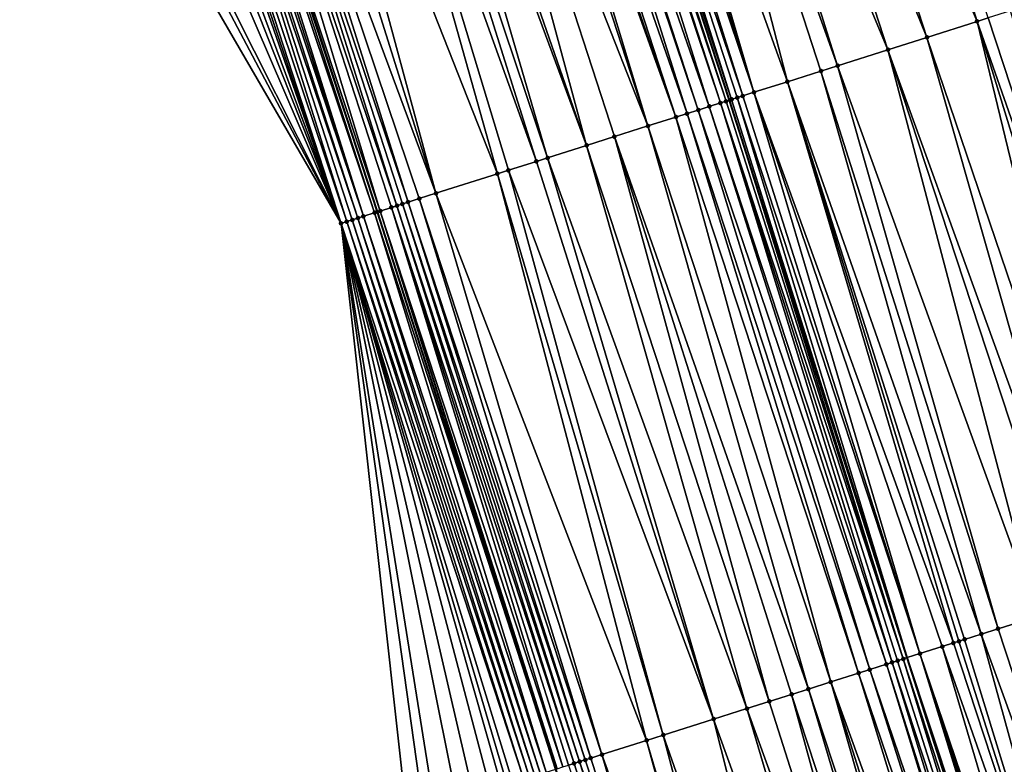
# Model space of a CAD drawing. Header units: feet. Extents: x 2004186 to 2014793, y 836912 to 864902.
# Tile 381 of 974: x 2010437 to 2010471, y 847670 to 847695. Entities that reach past the tile are written whole.
import ezdxf

# ---------------------------------------------------------------- set-up
doc = ezdxf.new("R2010")
doc.units = ezdxf.units.FT
doc.header["$LTSCALE"] = 100
doc.header["$MEASUREMENT"] = 0
for name, color, linetype, lineweight in [('EP_Travel Lane', 5, 'Continuous', 40), ('GPL_Skip Line', 2, 'Continuous', 40), ('Road Shots', 4, 'Continuous', 200), ('Road X-Section', 30, 'Continuous', 13)]:
    doc.layers.add(name, color=color, linetype=linetype, lineweight=lineweight)
doc.layers.add('I-77 SB_MM21-27-Surface-Border', color=7, linetype='Continuous')
doc.layers.add('I-77 SB_MM21-27-Surface-TIN', color=7, linetype='Continuous')

msp = doc.modelspace()

# ---------------------------------------------------------------- linework, layer by layer
at = {"layer": 'EP_Travel Lane'}
msp.add_polyline3d([(2010501.872985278, 847517.1109933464, 432.7483887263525), (2010496.310744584, 847536.3218239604, 432.6745083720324), (2010490.765699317, 847555.1800773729, 432.6028354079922), (2010484.966006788, 847574.3205816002, 432.5260049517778), (2010479.166326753, 847593.4610445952, 432.4364675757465), (2010473.366594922, 847612.6016785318, 432.3996113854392), (2010467.530391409, 847631.4371875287, 432.3242100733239), (2010461.442044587, 847650.4878200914, 432.2391061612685), (2010455.35366632, 847669.5385510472, 432.1852663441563), (2010449.265297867, 847688.589251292, 432.121640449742), (2010443.186575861, 847707.248586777, 432.0554925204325), (2010436.866702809, 847726.2237193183, 431.988828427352), (2010430.546862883, 847745.1987523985, 431.8974958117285), (2010424.227024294, 847764.173781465, 431.8052194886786), (2010417.886755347, 847782.7401750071, 431.723088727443), (2010411.27561073, 847801.6155537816, 431.5946390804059), (2010404.664397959, 847820.4911271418, 431.5215384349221)], dxfattribs=at)
at = {"layer": 'GPL_Skip Line'}
msp.add_polyline3d([(2010513.870022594, 847520.5873133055, 433.2140708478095), (2010508.28748053, 847539.7922714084, 433.141995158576), (2010502.687297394, 847558.8161663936, 433.0602198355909), (2010496.916434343, 847577.9655090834, 432.997322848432), (2010491.145566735, 847597.1148669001, 432.9390856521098), (2010485.374706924, 847616.264198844, 432.8728785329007), (2010479.519576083, 847635.2452786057, 432.8005107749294), (2010473.442230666, 847654.29939332, 432.7123574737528), (2010467.364864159, 847673.3535741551, 432.6451907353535), (2010461.28748471, 847692.4077955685, 432.5908434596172), (2010455.136544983, 847711.2464973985, 432.5450511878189), (2010448.771277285, 847730.2064088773, 432.4689252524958), (2010442.406027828, 847749.1662660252, 432.3793146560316), (2010436.040771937, 847768.1261423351, 432.2944804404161), (2010429.602315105, 847786.863430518, 432.2031179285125), (2010422.965392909, 847805.7298375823, 432.0990983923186), (2010416.32843218, 847824.5963541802, 432.0262505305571)], dxfattribs=at)
at = {"layer": 'I-77 SB_MM21-27-Surface-Border', "color": 3, "linetype": 'ByBlock', "lineweight": -2}
msp.add_polyline3d([(2010498.514612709, 847516.1377822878, 432.5991657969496), (2010493.911453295, 847535.6265759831, 432.5768017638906), (2010486.063929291, 847553.7459423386, 432.3957747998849), (2010480.805598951, 847573.051569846, 432.3418977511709), (2010474.399479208, 847592.0070837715, 432.2333601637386), (2010467.993334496, 847610.9626795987, 432.1500763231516), (2010462.176308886, 847629.7365076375, 432.0891687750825), (2010456.124262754, 847648.7987294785, 432.022517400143), (2010450.262827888, 847667.9215099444, 431.9679653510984), (2010448.023085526, 847688.1946571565, 432.0625979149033), (2010437.981619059, 847705.5071181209, 431.8134435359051), (2010431.639400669, 847724.4747673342, 431.7441685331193), (2010425.486884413, 847743.5057656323, 431.6566545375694), (2010419.713695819, 847762.6636912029, 431.5895723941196), (2010413.562130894, 847781.2180416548, 431.5218400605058), (2010407.113855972, 847800.1508731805, 431.433307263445), (2010401.986137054, 847819.5486046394, 431.4328845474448)], dxfattribs=at)
at = {"layer": 'I-77 SB_MM21-27-Surface-TIN', "color": 128, "linetype": 'ByBlock', "lineweight": -2}
for points in [[(2010463.77633785, 847714.1368633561, 432.8740813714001), (2010461.879659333, 847713.5023472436, 432.802036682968), (2010469.753283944, 847695.0967209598, 432.9148919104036)], [(2010463.77633785, 847714.1368633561, 432.8740813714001), (2010469.753283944, 847695.0967209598, 432.9148919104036), (2010470.134514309, 847695.2178135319, 432.9310260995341)], [(2010461.879659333, 847713.5023472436, 432.802036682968), (2010460.551978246, 847713.0582042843, 432.7561460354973), (2010468.03773981, 847694.5518279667, 432.8497517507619)], [(2010461.879659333, 847713.5023472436, 432.802036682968), (2010468.03773981, 847694.5518279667, 432.8497517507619), (2010469.753283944, 847695.0967209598, 432.9148919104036)], [(2010460.551978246, 847713.0582042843, 432.7561460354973), (2010459.034639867, 847712.5505781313, 432.695222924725), (2010466.703425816, 847694.1280282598, 432.8009717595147)], [(2010460.551978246, 847713.0582042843, 432.7561460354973), (2010466.703425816, 847694.1280282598, 432.8009717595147), (2010468.03773981, 847694.5518279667, 432.8497517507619)], [(2010459.034639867, 847712.5505781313, 432.695222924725), (2010458.275962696, 847712.2967889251, 432.6706778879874), (2010464.987886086, 847693.5831213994, 432.7314424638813)], [(2010459.034639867, 847712.5505781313, 432.695222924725), (2010464.987886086, 847693.5831213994, 432.7314424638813), (2010466.703425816, 847694.1280282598, 432.8009717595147)], [(2010458.275962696, 847712.2967889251, 432.6706778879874), (2010456.568957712, 847711.7257074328, 432.6016261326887), (2010463.272341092, 847693.0382311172, 432.6671602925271)], [(2010458.275962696, 847712.2967889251, 432.6706778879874), (2010464.416036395, 847693.4014955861, 432.7113699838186), (2010464.987886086, 847693.5831213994, 432.7314424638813)], [(2010458.275962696, 847712.2967889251, 432.6706778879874), (2010463.272341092, 847693.0382311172, 432.6671602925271), (2010464.416036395, 847693.4014955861, 432.7113699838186)], [(2010456.568957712, 847711.7257074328, 432.6016261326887), (2010456.189619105, 847711.5988128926, 432.5893692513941), (2010462.12863803, 847692.6749910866, 432.6306854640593)], [(2010456.568957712, 847711.7257074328, 432.6016261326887), (2010462.12863803, 847692.6749910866, 432.6306854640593), (2010463.272341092, 847693.0382311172, 432.6671602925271)], [(2010455.430943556, 847711.3450188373, 432.5636223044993), (2010455.136544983, 847711.2464973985, 432.5450511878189), (2010461.366181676, 847692.4327921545, 432.5940531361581)], [(2010455.810276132, 847711.4719314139, 432.5803497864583), (2010455.430943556, 847711.3450188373, 432.5636223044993), (2010461.747406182, 847692.5539031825, 432.6160286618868)], [(2010455.430943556, 847711.3450188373, 432.5636223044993), (2010461.556795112, 847692.4933439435, 432.6038619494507), (2010461.747406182, 847692.5539031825, 432.6160286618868)], [(2010455.430943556, 847711.3450188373, 432.5636223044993), (2010461.366181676, 847692.4327921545, 432.5940531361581), (2010461.556795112, 847692.4933439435, 432.6038619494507)], [(2010456.189619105, 847711.5988128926, 432.5893692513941), (2010455.810276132, 847711.4719314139, 432.5803497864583), (2010462.12863803, 847692.6749910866, 432.6306854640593)], [(2010455.810276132, 847711.4719314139, 432.5803497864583), (2010461.747406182, 847692.5539031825, 432.6160286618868), (2010462.12863803, 847692.6749910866, 432.6306854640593)], [(2010454.672295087, 847711.0911437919, 432.5178008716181), (2010454.103292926, 847710.9007847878, 432.4951537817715), (2010460.603709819, 847692.1906420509, 432.5728753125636)], [(2010454.861955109, 847711.1546188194, 432.5308093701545), (2010454.672295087, 847711.0911437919, 432.5178008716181), (2010460.984952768, 847692.3116949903, 432.5764655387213)], [(2010454.672295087, 847711.0911437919, 432.5178008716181), (2010460.603709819, 847692.1906420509, 432.5728753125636), (2010460.984952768, 847692.3116949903, 432.5764655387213)], [(2010455.051620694, 847711.2180772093, 432.539694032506), (2010454.861955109, 847711.1546188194, 432.5308093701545), (2010461.175566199, 847692.3722467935, 432.5862788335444)], [(2010454.861955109, 847711.1546188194, 432.5308093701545), (2010460.984952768, 847692.3116949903, 432.5764655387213), (2010461.175566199, 847692.3722467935, 432.5862788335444)], [(2010455.051620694, 847711.2180772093, 432.539694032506), (2010461.28748471, 847692.4077955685, 432.5908434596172), (2010455.136544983, 847711.2464973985, 432.5450511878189)], [(2010455.051620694, 847711.2180772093, 432.539694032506), (2010461.175566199, 847692.3722467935, 432.5862788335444), (2010461.28748471, 847692.4077955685, 432.5908434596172)], [(2010461.366181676, 847692.4327921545, 432.5940531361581), (2010455.136544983, 847711.2464973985, 432.5450511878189), (2010461.28748471, 847692.4077955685, 432.5908434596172)], [(2010453.913631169, 847710.8373149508, 432.4834318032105), (2010453.344633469, 847710.6469426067, 432.4574781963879), (2010459.84124755, 847691.9484617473, 432.5421390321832)], [(2010454.103292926, 847710.9007847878, 432.4951537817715), (2010453.913631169, 847710.8373149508, 432.4834318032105), (2010460.222475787, 847692.0695610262, 432.5603959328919)], [(2010453.913631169, 847710.8373149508, 432.4834318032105), (2010459.84124755, 847691.9484617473, 432.5421390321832), (2010460.222475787, 847692.0695610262, 432.5603959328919)], [(2010454.103292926, 847710.9007847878, 432.4951537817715), (2010460.222475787, 847692.0695610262, 432.5603959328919), (2010460.603709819, 847692.1906420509, 432.5728753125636)], [(2010452.775622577, 847710.4566097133, 432.4413029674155), (2010452.396280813, 847710.3297246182, 432.4313871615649), (2010458.506930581, 847691.5246714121, 432.4963251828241)], [(2010452.965295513, 847710.5200461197, 432.4447387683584), (2010452.775622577, 847710.4566097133, 432.4413029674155), (2010459.460016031, 847691.8273728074, 432.527154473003)], [(2010452.775622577, 847710.4566097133, 432.4413029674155), (2010458.506930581, 847691.5246714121, 432.4963251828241), (2010459.460016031, 847691.8273728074, 432.527154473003)], [(2010453.344633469, 847710.6469426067, 432.4574781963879), (2010452.965295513, 847710.5200461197, 432.4447387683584), (2010459.460016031, 847691.8273728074, 432.527154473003)], [(2010453.344633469, 847710.6469426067, 432.4574781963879), (2010459.460016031, 847691.8273728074, 432.527154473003), (2010459.84124755, 847691.9484617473, 432.5421390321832)], [(2010452.396280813, 847710.3297246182, 432.4313871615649), (2010451.258265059, 847709.9490407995, 432.394567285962), (2010458.506930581, 847691.5246714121, 432.4963251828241)], [(2010451.258265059, 847709.9490407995, 432.394567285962), (2010449.930600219, 847709.5048492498, 432.3366329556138), (2010456.410160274, 847690.8586726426, 432.4108715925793)], [(2010451.258265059, 847709.9490407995, 432.394567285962), (2010457.363235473, 847691.1614063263, 432.4519203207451), (2010458.506930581, 847691.5246714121, 432.4963251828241)], [(2010451.258265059, 847709.9490407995, 432.394567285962), (2010456.410160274, 847690.8586726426, 432.4108715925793), (2010457.363235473, 847691.1614063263, 432.4519203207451)], [(2010449.551264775, 847709.3779452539, 432.322032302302), (2010448.7925854, 847709.1241626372, 432.2991205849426), (2010455.07584056, 847690.434890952, 432.3677938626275)], [(2010449.930600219, 847709.5048492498, 432.3366329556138), (2010449.551264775, 847709.3779452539, 432.322032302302), (2010456.410160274, 847690.8586726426, 432.4108715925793)], [(2010449.551264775, 847709.3779452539, 432.322032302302), (2010455.07584056, 847690.434890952, 432.3677938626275), (2010456.410160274, 847690.8586726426, 432.4108715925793)], [(2010448.7925854, 847709.1241626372, 432.2991205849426), (2010448.033908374, 847708.8703729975, 432.2744681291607), (2010454.694604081, 847690.3138176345, 432.3577538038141)], [(2010448.7925854, 847709.1241626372, 432.2991205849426), (2010454.694604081, 847690.3138176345, 432.3577538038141), (2010455.07584056, 847690.434890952, 432.3677938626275)], [(2010448.033908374, 847708.8703729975, 432.2744681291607), (2010446.137225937, 847708.2358686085, 432.2053292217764), (2010453.360290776, 847689.8900157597, 432.3082876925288)], [(2010448.033908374, 847708.8703729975, 432.2744681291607), (2010453.741523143, 847690.011102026, 432.3224260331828), (2010454.694604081, 847690.3138176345, 432.3577538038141)], [(2010448.033908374, 847708.8703729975, 432.2744681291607), (2010453.360290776, 847689.8900157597, 432.3082876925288), (2010453.741523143, 847690.011102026, 432.3224260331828)], [(2010445.378559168, 847707.9820482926, 432.1730732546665), (2010444.430224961, 847707.6647751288, 432.1333062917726), (2010451.26351701, 847689.2240278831, 432.2262817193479)], [(2010446.137225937, 847708.2358686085, 432.2053292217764), (2010445.378559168, 847707.9820482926, 432.1730732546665), (2010451.26351701, 847689.2240278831, 432.2262817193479)], [(2010446.137225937, 847708.2358686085, 432.2053292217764), (2010451.26351701, 847689.2240278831, 432.2262817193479), (2010453.360290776, 847689.8900157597, 432.3082876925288)], [(2010444.430224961, 847707.6647751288, 432.1333062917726), (2010444.050894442, 847707.5378564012, 432.1150541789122), (2010450.310435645, 847688.9213136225, 432.1913806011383)], [(2010444.430224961, 847707.6647751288, 432.1333062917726), (2010450.691666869, 847689.0424034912, 432.2066590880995), (2010451.26351701, 847689.2240278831, 432.2262817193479)], [(2010444.430224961, 847707.6647751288, 432.1333062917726), (2010450.310435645, 847688.9213136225, 432.1913806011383), (2010450.691666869, 847689.0424034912, 432.2066590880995)], [(2010443.671570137, 847707.4109190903, 432.0921959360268), (2010443.186575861, 847707.248586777, 432.0554925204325), (2010449.357383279, 847688.6185080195, 432.1275690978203)], [(2010444.050894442, 847707.5378564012, 432.1150541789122), (2010443.671570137, 847707.4109190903, 432.0921959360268), (2010449.929206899, 847688.8002159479, 432.1736314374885)], [(2010443.671570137, 847707.4109190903, 432.0921959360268), (2010449.738594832, 847688.7396598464, 432.1624576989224), (2010449.929206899, 847688.8002159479, 432.1736314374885)], [(2010443.671570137, 847707.4109190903, 432.0921959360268), (2010449.357383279, 847688.6185080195, 432.1275690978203), (2010449.738594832, 847688.7396598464, 432.1624576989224)], [(2010444.050894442, 847707.5378564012, 432.1150541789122), (2010450.119823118, 847688.860758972, 432.1806661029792), (2010450.310435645, 847688.9213136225, 432.1913806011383)], [(2010444.050894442, 847707.5378564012, 432.1150541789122), (2010449.929206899, 847688.8002159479, 432.1736314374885), (2010450.119823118, 847688.860758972, 432.1806661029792)], [(2010442.53357697, 847707.0301677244, 432.0386335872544), (2010442.34391594, 847706.966695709, 432.026371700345), (2010448.594914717, 847688.3763475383, 432.103106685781)], [(2010442.723249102, 847707.0936065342, 432.0426650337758), (2010442.53357697, 847707.0301677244, 432.0386335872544), (2010448.785532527, 847688.4368855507, 432.1085551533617)], [(2010442.53357697, 847707.0301677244, 432.0386335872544), (2010448.594914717, 847688.3763475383, 432.103106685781), (2010448.785532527, 847688.4368855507, 432.1085551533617)], [(2010442.912925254, 847707.1570333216, 432.0437165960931), (2010442.723249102, 847707.0936065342, 432.0426650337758), (2010448.785532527, 847688.4368855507, 432.1085551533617)], [(2010443.102595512, 847707.2204777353, 432.0491370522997), (2010442.912925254, 847707.1570333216, 432.0437165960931), (2010449.166772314, 847688.5579484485, 432.1152971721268)], [(2010442.912925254, 847707.1570333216, 432.0437165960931), (2010448.785532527, 847688.4368855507, 432.1085551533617), (2010449.166772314, 847688.5579484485, 432.1152971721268)], [(2010443.102595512, 847707.2204777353, 432.0491370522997), (2010449.265297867, 847688.589251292, 432.121640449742), (2010443.186575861, 847707.248586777, 432.0554925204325)], [(2010443.102595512, 847707.2204777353, 432.0491370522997), (2010449.166772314, 847688.5579484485, 432.1152971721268), (2010449.265297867, 847688.589251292, 432.121640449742)], [(2010449.357383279, 847688.6185080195, 432.1275690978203), (2010443.186575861, 847707.248586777, 432.0554925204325), (2010449.265297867, 847688.589251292, 432.121640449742)], [(2010441.585274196, 847706.7128005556, 431.9755662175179), (2010441.205934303, 847706.5859098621, 431.9642627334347), (2010448.023085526, 847688.1946571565, 432.0625979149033)], [(2010441.774940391, 847706.7762571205, 431.9839985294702), (2010441.585274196, 847706.7128005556, 431.9755662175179), (2010448.023085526, 847688.1946571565, 432.0625979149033)], [(2010441.964602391, 847706.8397262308, 431.9955403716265), (2010441.774940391, 847706.7762571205, 431.9839985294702), (2010448.023085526, 847688.1946571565, 432.0625979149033)], [(2010442.34391594, 847706.966695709, 432.026371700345), (2010441.964602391, 847706.8397262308, 431.9955403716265), (2010448.213687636, 847688.2552446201, 432.0836979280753)], [(2010441.964602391, 847706.8397262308, 431.9955403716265), (2010448.023085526, 847688.1946571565, 432.0625979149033), (2010448.213687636, 847688.2552446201, 432.0836979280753)], [(2010442.34391594, 847706.966695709, 432.026371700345), (2010448.404299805, 847688.3158004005, 432.0947699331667), (2010448.594914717, 847688.3763475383, 432.103106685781)], [(2010442.34391594, 847706.966695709, 432.026371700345), (2010448.213687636, 847688.2552446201, 432.0836979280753), (2010448.404299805, 847688.3158004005, 432.0947699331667)], [(2010440.826595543, 847706.4590157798, 431.9521192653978), (2010440.257602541, 847706.2686293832, 431.9226825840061), (2010448.023085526, 847688.1946571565, 432.0625979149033)], [(2010441.205934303, 847706.5859098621, 431.9642627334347), (2010440.826595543, 847706.4590157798, 431.9521192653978), (2010448.023085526, 847688.1946571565, 432.0625979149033)], [(2010440.257602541, 847706.2686293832, 431.9226825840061), (2010439.119615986, 847705.8878582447, 431.8642193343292), (2010448.023085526, 847688.1946571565, 432.0625979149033)], [(2010438.740283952, 847705.7609440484, 431.8470904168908), (2010437.981619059, 847705.5071181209, 431.8134435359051), (2010448.023085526, 847688.1946571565, 432.0625979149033)], [(2010439.119615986, 847705.8878582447, 431.8642193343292), (2010438.740283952, 847705.7609440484, 431.8470904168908), (2010448.023085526, 847688.1946571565, 432.0625979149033)], [(2010470.134514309, 847695.2178135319, 432.9310260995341), (2010469.753283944, 847695.0967209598, 432.9148919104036), (2010476.37718787, 847676.216099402, 432.9934883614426)], [(2010470.896966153, 847695.4600266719, 432.9721552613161), (2010470.134514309, 847695.2178135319, 432.9310260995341), (2010476.37718787, 847676.216099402, 432.9934883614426)], [(2010469.753283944, 847695.0967209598, 432.9148919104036), (2010468.03773981, 847694.5518279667, 432.8497517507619), (2010474.471033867, 847675.6106433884, 432.9149840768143)], [(2010469.753283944, 847695.0967209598, 432.9148919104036), (2010475.614728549, 847675.9739098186, 432.9598147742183), (2010476.37718787, 847676.216099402, 432.9934883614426)], [(2010469.753283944, 847695.0967209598, 432.9148919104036), (2010474.471033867, 847675.6106433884, 432.9149840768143), (2010475.614728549, 847675.9739098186, 432.9598147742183)], [(2010468.03773981, 847694.5518279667, 432.8497517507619), (2010466.703425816, 847694.1280282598, 432.8009717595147), (2010473.517952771, 847675.3079282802, 432.8798144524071)], [(2010468.03773981, 847694.5518279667, 432.8497517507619), (2010473.517952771, 847675.3079282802, 432.8798144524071), (2010474.471033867, 847675.6106433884, 432.9149840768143)], [(2010466.703425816, 847694.1280282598, 432.8009717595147), (2010464.987886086, 847693.5831213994, 432.7314424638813), (2010471.802410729, 847674.7630287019, 432.812589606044)], [(2010466.703425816, 847694.1280282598, 432.8009717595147), (2010472.94610449, 847675.1262980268, 432.8583364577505), (2010473.517952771, 847675.3079282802, 432.8798144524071)], [(2010466.703425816, 847694.1280282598, 432.8009717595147), (2010471.802410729, 847674.7630287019, 432.812589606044), (2010472.94610449, 847675.1262980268, 432.8583364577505)], [(2010464.987886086, 847693.5831213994, 432.7314424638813), (2010464.416036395, 847693.4014955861, 432.7113699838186), (2010470.468087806, 847674.339257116, 432.7727097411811)], [(2010464.987886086, 847693.5831213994, 432.7314424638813), (2010470.468087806, 847674.339257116, 432.7727097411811), (2010471.802410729, 847674.7630287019, 432.812589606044)], [(2010464.416036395, 847693.4014955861, 432.7113699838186), (2010463.272341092, 847693.0382311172, 432.6671602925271), (2010469.89624081, 847674.1576228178, 432.7499515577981)], [(2010464.416036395, 847693.4014955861, 432.7113699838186), (2010469.89624081, 847674.1576228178, 432.7499515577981), (2010470.468087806, 847674.339257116, 432.7727097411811)], [(2010463.272341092, 847693.0382311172, 432.6671602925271), (2010462.12863803, 847692.6749910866, 432.6306854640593), (2010468.94315872, 847673.8549108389, 432.7157723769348)], [(2010463.272341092, 847693.0382311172, 432.6671602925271), (2010469.32439118, 847673.9759968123, 432.7298181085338), (2010469.89624081, 847674.1576228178, 432.7499515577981)], [(2010463.272341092, 847693.0382311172, 432.6671602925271), (2010469.133776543, 847673.9154488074, 432.7212069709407), (2010469.32439118, 847673.9759968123, 432.7298181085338)], [(2010463.272341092, 847693.0382311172, 432.6671602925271), (2010468.94315872, 847673.8549108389, 432.7157723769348), (2010469.133776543, 847673.9154488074, 432.7212069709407)], [(2010461.747406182, 847692.5539031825, 432.6160286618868), (2010461.556795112, 847692.4933439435, 432.6038619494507), (2010467.799465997, 847673.4916382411, 432.6689895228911)], [(2010462.12863803, 847692.6749910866, 432.6306854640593), (2010461.747406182, 847692.5539031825, 432.6160286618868), (2010467.799465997, 847673.4916382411, 432.6689895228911)], [(2010462.12863803, 847692.6749910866, 432.6306854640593), (2010468.561926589, 847673.7338238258, 432.7013974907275), (2010468.94315872, 847673.8549108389, 432.7157723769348)], [(2010462.12863803, 847692.6749910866, 432.6306854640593), (2010467.799465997, 847673.4916382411, 432.6689895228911), (2010468.561926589, 847673.7338238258, 432.7013974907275)], [(2010460.603709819, 847692.1906420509, 432.5728753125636), (2010460.222475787, 847692.0695610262, 432.5603959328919), (2010466.655768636, 847673.1283802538, 432.6268311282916)], [(2010460.984952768, 847692.3116949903, 432.5764655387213), (2010460.603709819, 847692.1906420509, 432.5728753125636), (2010466.846391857, 847673.1889012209, 432.6268847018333)], [(2010460.603709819, 847692.1906420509, 432.5728753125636), (2010466.655768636, 847673.1283802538, 432.6268311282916), (2010466.846391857, 847673.1889012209, 432.6268847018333)], [(2010461.175566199, 847692.3722467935, 432.5862788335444), (2010460.984952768, 847692.3116949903, 432.5764655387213), (2010467.227627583, 847673.3099769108, 432.6376756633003)], [(2010460.984952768, 847692.3116949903, 432.5764655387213), (2010467.03701261, 847673.2494299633, 432.6293991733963), (2010467.227627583, 847673.3099769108, 432.6376756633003)], [(2010460.984952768, 847692.3116949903, 432.5764655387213), (2010466.846391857, 847673.1889012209, 432.6268847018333), (2010467.03701261, 847673.2494299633, 432.6293991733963)], [(2010461.175566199, 847692.3722467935, 432.5862788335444), (2010467.227627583, 847673.3099769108, 432.6376756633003), (2010461.28748471, 847692.4077955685, 432.5908434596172)], [(2010461.366181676, 847692.4327921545, 432.5940531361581), (2010461.28748471, 847692.4077955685, 432.5908434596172), (2010467.364864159, 847673.3535741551, 432.6451907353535)], [(2010467.227627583, 847673.3099769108, 432.6376756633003), (2010467.364864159, 847673.3535741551, 432.6451907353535), (2010461.28748471, 847692.4077955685, 432.5908434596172)], [(2010461.556795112, 847692.4933439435, 432.6038619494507), (2010461.366181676, 847692.4327921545, 432.5940531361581), (2010467.364864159, 847673.3535741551, 432.6451907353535)], [(2010461.556795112, 847692.4933439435, 432.6038619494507), (2010467.364864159, 847673.3535741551, 432.6451907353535), (2010467.799465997, 847673.4916382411, 432.6689895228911)], [(2010459.84124755, 847691.9484617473, 432.5421390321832), (2010459.460016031, 847691.8273728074, 432.527154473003), (2010465.702683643, 847672.8256774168, 432.595545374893)], [(2010460.222475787, 847692.0695610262, 432.5603959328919), (2010459.84124755, 847691.9484617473, 432.5421390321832), (2010466.083914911, 847672.9467671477, 432.610780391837)], [(2010459.84124755, 847691.9484617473, 432.5421390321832), (2010465.702683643, 847672.8256774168, 432.595545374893), (2010466.083914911, 847672.9467671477, 432.610780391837)], [(2010460.222475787, 847692.0695610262, 432.5603959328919), (2010466.083914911, 847672.9467671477, 432.610780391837), (2010466.655768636, 847673.1283802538, 432.6268311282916)], [(2010458.506930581, 847691.5246714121, 432.4963251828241), (2010457.363235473, 847691.1614063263, 432.4519203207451), (2010463.987137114, 847672.28079197, 432.5327932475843)], [(2010459.460016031, 847691.8273728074, 432.527154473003), (2010458.506930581, 847691.5246714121, 432.4963251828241), (2010464.749604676, 847672.5229556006, 432.5582525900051)], [(2010458.506930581, 847691.5246714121, 432.4963251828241), (2010463.987137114, 847672.28079197, 432.5327932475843), (2010464.749604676, 847672.5229556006, 432.5582525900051)], [(2010459.460016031, 847691.8273728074, 432.527154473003), (2010464.749604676, 847672.5229556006, 432.5582525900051), (2010465.702683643, 847672.8256774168, 432.595545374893)], [(2010457.363235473, 847691.1614063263, 432.4519203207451), (2010456.410160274, 847690.8586726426, 432.4108715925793), (2010462.652827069, 847671.8569798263, 432.4800766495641)], [(2010457.363235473, 847691.1614063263, 432.4519203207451), (2010463.415289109, 847672.099160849, 432.5110406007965), (2010463.987137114, 847672.28079197, 432.5327932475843)], [(2010457.363235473, 847691.1614063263, 432.4519203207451), (2010462.652827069, 847671.8569798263, 432.4800766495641), (2010463.415289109, 847672.099160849, 432.5110406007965)], [(2010456.410160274, 847690.8586726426, 432.4108715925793), (2010455.07584056, 847690.434890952, 432.3677938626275), (2010461.890362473, 847671.6148068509, 432.4516595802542)], [(2010456.410160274, 847690.8586726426, 432.4108715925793), (2010461.890362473, 847671.6148068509, 432.4516595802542), (2010462.652827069, 847671.8569798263, 432.4800766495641)], [(2010454.694604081, 847690.3138176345, 432.3577538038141), (2010453.741523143, 847690.011102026, 432.3224260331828), (2010460.746659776, 847671.2515656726, 432.4148212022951)], [(2010455.07584056, 847690.434890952, 432.3677938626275), (2010454.694604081, 847690.3138176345, 432.3577538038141), (2010460.746659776, 847671.2515656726, 432.4148212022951)], [(2010455.07584056, 847690.434890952, 432.3677938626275), (2010460.746659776, 847671.2515656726, 432.4148212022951), (2010461.890362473, 847671.6148068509, 432.4516595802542)], [(2010453.360290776, 847689.8900157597, 432.3082876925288), (2010451.26351701, 847689.2240278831, 432.2262817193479), (2010458.459266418, 847670.5250453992, 432.3291437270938)], [(2010453.741523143, 847690.011102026, 432.3224260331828), (2010453.360290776, 847689.8900157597, 432.3082876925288), (2010459.031117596, 847670.7066665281, 432.3477337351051)], [(2010453.360290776, 847689.8900157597, 432.3082876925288), (2010458.459266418, 847670.5250453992, 432.3291437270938), (2010459.031117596, 847670.7066665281, 432.3477337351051)], [(2010453.741523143, 847690.011102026, 432.3224260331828), (2010459.031117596, 847670.7066665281, 432.3477337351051), (2010460.746659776, 847671.2515656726, 432.4148212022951)], [(2010451.26351701, 847689.2240278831, 432.2262817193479), (2010450.691666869, 847689.0424034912, 432.2066590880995), (2010456.934335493, 847670.0407049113, 432.274038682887)], [(2010451.26351701, 847689.2240278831, 432.2262817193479), (2010456.934335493, 847670.0407049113, 432.274038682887), (2010458.459266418, 847670.5250453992, 432.3291437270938)], [(2010449.929206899, 847688.8002159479, 432.1736314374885), (2010449.738594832, 847688.7396598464, 432.1624576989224), (2010455.981264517, 847669.737957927, 432.228780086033)], [(2010450.119823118, 847688.860758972, 432.1806661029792), (2010449.929206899, 847688.8002159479, 432.1736314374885), (2010456.171880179, 847669.7985027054, 432.236370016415)], [(2010449.929206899, 847688.8002159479, 432.1736314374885), (2010455.981264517, 847669.737957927, 432.228780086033), (2010456.171880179, 847669.7985027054, 432.236370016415)], [(2010450.310435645, 847688.9213136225, 432.1913806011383), (2010450.119823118, 847688.860758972, 432.1806661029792), (2010456.362493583, 847669.8590545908, 432.2462093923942)], [(2010450.119823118, 847688.860758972, 432.1806661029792), (2010456.171880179, 847669.7985027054, 432.236370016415), (2010456.362493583, 847669.8590545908, 432.2462093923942)], [(2010450.691666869, 847689.0424034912, 432.2066590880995), (2010450.310435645, 847688.9213136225, 432.1913806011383), (2010456.553104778, 847669.9196134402, 432.2582528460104)], [(2010450.310435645, 847688.9213136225, 432.1913806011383), (2010456.362493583, 847669.8590545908, 432.2462093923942), (2010456.553104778, 847669.9196134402, 432.2582528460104)], [(2010450.691666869, 847689.0424034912, 432.2066590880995), (2010456.553104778, 847669.9196134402, 432.2582528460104), (2010456.934335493, 847670.0407049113, 432.274038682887)], [(2010449.166772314, 847688.5579484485, 432.1152971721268), (2010448.785532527, 847688.4368855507, 432.1085551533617), (2010455.028194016, 847669.4352094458, 432.1830476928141)], [(2010449.166772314, 847688.5579484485, 432.1152971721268), (2010455.35366632, 847669.5385510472, 432.1852663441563), (2010449.265297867, 847688.589251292, 432.121640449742)], [(2010449.166772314, 847688.5579484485, 432.1152971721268), (2010455.028194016, 847669.4352094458, 432.1830476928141), (2010455.35366632, 847669.5385510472, 432.1852663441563)], [(2010449.357383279, 847688.6185080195, 432.1275690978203), (2010449.265297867, 847688.589251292, 432.121640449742), (2010455.35366632, 847669.5385510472, 432.1852663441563)], [(2010449.738594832, 847688.7396598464, 432.1624576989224), (2010449.357383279, 847688.6185080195, 432.1275690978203), (2010455.600047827, 847669.6168222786, 432.1990118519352)], [(2010449.357383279, 847688.6185080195, 432.1275690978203), (2010455.35366632, 847669.5385510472, 432.1852663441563), (2010455.409437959, 847669.5562592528, 432.1856465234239)], [(2010449.357383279, 847688.6185080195, 432.1275690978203), (2010455.409437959, 847669.5562592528, 432.1856465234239), (2010455.600047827, 847669.6168222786, 432.1990118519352)], [(2010449.738594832, 847688.7396598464, 432.1624576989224), (2010455.790653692, 847669.6773979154, 432.2163687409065), (2010455.981264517, 847669.737957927, 432.228780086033)], [(2010449.738594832, 847688.7396598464, 432.1624576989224), (2010455.600047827, 847669.6168222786, 432.1990118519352), (2010455.790653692, 847669.6773979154, 432.2163687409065)], [(2010448.213687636, 847688.2552446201, 432.0836979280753), (2010448.023085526, 847688.1946571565, 432.0625979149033), (2010454.265746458, 847669.192982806, 432.137645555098)], [(2010448.023085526, 847688.1946571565, 432.0625979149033), (2010453.884532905, 847669.0718372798, 432.1047511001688), (2010454.265746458, 847669.192982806, 432.137645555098)], [(2010448.023085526, 847688.1946571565, 432.0625979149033), (2010453.693920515, 847669.0112821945, 432.0938989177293), (2010453.884532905, 847669.0718372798, 432.1047511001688)], [(2010448.023085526, 847688.1946571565, 432.0625979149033), (2010453.503301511, 847668.9507479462, 432.0896417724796), (2010453.693920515, 847669.0112821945, 432.0938989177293)], [(2010448.023085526, 847688.1946571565, 432.0625979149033), (2010453.122052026, 847668.8297155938, 432.0925674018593), (2010453.503301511, 847668.9507479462, 432.0896417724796)], [(2010448.023085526, 847688.1946571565, 432.0625979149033), (2010452.550206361, 847668.6480771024, 432.0684820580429), (2010453.122052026, 847668.8297155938, 432.0925674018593)], [(2010448.023085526, 847688.1946571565, 432.0625979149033), (2010451.97836497, 847668.4664251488, 432.0401359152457), (2010452.550206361, 847668.6480771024, 432.0684820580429)], [(2010448.023085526, 847688.1946571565, 432.0625979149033), (2010451.215905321, 847668.2242365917, 432.0067871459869), (2010451.97836497, 847668.4664251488, 432.0401359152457)], [(2010448.023085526, 847688.1946571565, 432.0625979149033), (2010450.834672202, 847668.1031526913, 431.9933975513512), (2010451.215905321, 847668.2242365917, 432.0067871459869)], [(2010448.023085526, 847688.1946571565, 432.0625979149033), (2010450.262827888, 847667.9215099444, 431.9679653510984), (2010450.834672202, 847668.1031526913, 431.9933975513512)], [(2010448.404299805, 847688.3158004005, 432.0947699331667), (2010448.213687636, 847688.2552446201, 432.0836979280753), (2010454.45635197, 847669.2535595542, 432.1553541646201)], [(2010448.213687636, 847688.2552446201, 432.0836979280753), (2010454.265746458, 847669.192982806, 432.137645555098), (2010454.45635197, 847669.2535595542, 432.1553541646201)], [(2010448.594914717, 847688.3763475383, 432.103106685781), (2010448.404299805, 847688.3158004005, 432.0947699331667), (2010454.646959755, 847669.3141291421, 432.1707963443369)], [(2010448.404299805, 847688.3158004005, 432.0947699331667), (2010454.45635197, 847669.2535595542, 432.1553541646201), (2010454.646959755, 847669.3141291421, 432.1707963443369)], [(2010448.785532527, 847688.4368855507, 432.1085551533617), (2010448.594914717, 847688.3763475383, 432.103106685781), (2010454.837574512, 847669.3746767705, 432.1792884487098)], [(2010448.594914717, 847688.3763475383, 432.103106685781), (2010454.646959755, 847669.3141291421, 432.1707963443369), (2010454.837574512, 847669.3746767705, 432.1792884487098)], [(2010448.785532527, 847688.4368855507, 432.1085551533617), (2010454.837574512, 847669.3746767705, 432.1792884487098), (2010455.028194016, 847669.4352094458, 432.1830476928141)], [(2010471.802410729, 847674.7630287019, 432.812589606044), (2010470.468087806, 847674.339257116, 432.7727097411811), (2010476.710754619, 847655.3375642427, 432.8418778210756)], [(2010470.468087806, 847674.339257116, 432.7727097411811), (2010469.89624081, 847674.1576228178, 432.7499515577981), (2010476.710754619, 847655.3375642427, 432.8418778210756)], [(2010469.89624081, 847674.1576228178, 432.7499515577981), (2010469.32439118, 847673.9759968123, 432.7298181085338), (2010475.185829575, 847654.8532052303, 432.7809054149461)], [(2010469.89624081, 847674.1576228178, 432.7499515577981), (2010475.185829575, 847654.8532052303, 432.7809054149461), (2010476.710754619, 847655.3375642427, 432.8418778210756)], [(2010468.561926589, 847673.7338238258, 432.7013974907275), (2010467.799465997, 847673.4916382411, 432.6689895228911), (2010474.232743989, 847654.5505042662, 432.750209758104)], [(2010468.94315872, 847673.8549108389, 432.7157723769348), (2010468.561926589, 847673.7338238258, 432.7013974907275), (2010475.185829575, 847654.8532052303, 432.7809054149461)], [(2010468.561926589, 847673.7338238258, 432.7013974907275), (2010474.232743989, 847654.5505042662, 432.750209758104), (2010475.185829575, 847654.8532052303, 432.7809054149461)], [(2010469.133776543, 847673.9154488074, 432.7212069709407), (2010468.94315872, 847673.8549108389, 432.7157723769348), (2010475.185829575, 847654.8532052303, 432.7809054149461)], [(2010469.32439118, 847673.9759968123, 432.7298181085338), (2010469.133776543, 847673.9154488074, 432.7212069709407), (2010475.185829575, 847654.8532052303, 432.7809054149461)], [(2010467.227627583, 847673.3099769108, 432.6376756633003), (2010473.442230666, 847654.29939332, 432.7123574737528), (2010467.364864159, 847673.3535741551, 432.6451907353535)], [(2010467.799465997, 847673.4916382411, 432.6689895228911), (2010467.364864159, 847673.3535741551, 432.6451907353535), (2010473.660901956, 847654.3688543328, 432.7225013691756)], [(2010473.660901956, 847654.3688543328, 432.7225013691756), (2010467.364864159, 847673.3535741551, 432.6451907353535), (2010473.442230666, 847654.29939332, 432.7123574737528)], [(2010467.799465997, 847673.4916382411, 432.6689895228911), (2010474.042130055, 847654.4899540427, 432.7408958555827), (2010474.232743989, 847654.5505042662, 432.750209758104)], [(2010467.799465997, 847673.4916382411, 432.6689895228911), (2010473.851518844, 847654.4293952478, 432.7288690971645), (2010474.042130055, 847654.4899540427, 432.7408958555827)], [(2010467.799465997, 847673.4916382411, 432.6689895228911), (2010473.660901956, 847654.3688543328, 432.7225013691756), (2010473.851518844, 847654.4293952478, 432.7288690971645)], [(2010466.655768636, 847673.1283802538, 432.6268311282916), (2010466.083914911, 847672.9467671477, 432.610780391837), (2010472.517207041, 847654.0055886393, 432.6779006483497)], [(2010466.846391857, 847673.1889012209, 432.6268847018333), (2010466.655768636, 847673.1283802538, 432.6268311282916), (2010472.707822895, 847654.0661328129, 432.685299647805)], [(2010466.655768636, 847673.1283802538, 432.6268311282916), (2010472.517207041, 847654.0055886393, 432.6779006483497), (2010472.707822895, 847654.0661328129, 432.685299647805)], [(2010467.03701261, 847673.2494299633, 432.6293991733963), (2010466.846391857, 847673.1889012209, 432.6268847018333), (2010473.089058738, 847654.1872081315, 432.6959742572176)], [(2010466.846391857, 847673.1889012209, 432.6268847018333), (2010472.707822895, 847654.0661328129, 432.685299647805), (2010473.089058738, 847654.1872081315, 432.6959742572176)], [(2010467.227627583, 847673.3099769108, 432.6376756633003), (2010467.03701261, 847673.2494299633, 432.6293991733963), (2010473.089058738, 847654.1872081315, 432.6959742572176)], [(2010467.227627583, 847673.3099769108, 432.6376756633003), (2010473.089058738, 847654.1872081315, 432.6959742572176), (2010473.442230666, 847654.29939332, 432.7123574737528)], [(2010465.702683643, 847672.8256774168, 432.595545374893), (2010464.749604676, 847672.5229556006, 432.5582525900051), (2010471.564138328, 847653.7028345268, 432.6303832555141)], [(2010466.083914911, 847672.9467671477, 432.610780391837), (2010465.702683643, 847672.8256774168, 432.595545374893), (2010472.135981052, 847653.8844822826, 432.6574023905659)], [(2010465.702683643, 847672.8256774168, 432.595545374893), (2010471.564138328, 847653.7028345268, 432.6303832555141), (2010472.135981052, 847653.8844822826, 432.6574023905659)], [(2010466.083914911, 847672.9467671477, 432.610780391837), (2010472.135981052, 847653.8844822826, 432.6574023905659), (2010472.517207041, 847654.0055886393, 432.6779006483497)], [(2010464.749604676, 847672.5229556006, 432.5582525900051), (2010463.987137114, 847672.28079197, 432.5327932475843), (2010470.229824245, 847653.2790350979, 432.5816872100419)], [(2010464.749604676, 847672.5229556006, 432.5582525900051), (2010470.801676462, 847653.4606529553, 432.5992433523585), (2010471.564138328, 847653.7028345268, 432.6303832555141)], [(2010464.749604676, 847672.5229556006, 432.5582525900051), (2010470.229824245, 847653.2790350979, 432.5816872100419), (2010470.801676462, 847653.4606529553, 432.5992433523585)], [(2010463.415289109, 847672.099160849, 432.5110406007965), (2010462.652827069, 847671.8569798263, 432.4800766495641), (2010468.704901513, 847652.7946688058, 432.5184106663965)], [(2010463.987137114, 847672.28079197, 432.5327932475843), (2010463.415289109, 847672.099160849, 432.5110406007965), (2010469.657974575, 847653.0974092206, 432.5615927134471)], [(2010463.415289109, 847672.099160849, 432.5110406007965), (2010468.704901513, 847652.7946688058, 432.5184106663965), (2010469.657974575, 847653.0974092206, 432.5615927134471)], [(2010463.987137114, 847672.28079197, 432.5327932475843), (2010469.657974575, 847653.0974092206, 432.5615927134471), (2010470.229824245, 847653.2790350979, 432.5816872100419)], [(2010462.652827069, 847671.8569798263, 432.4800766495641), (2010461.890362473, 847671.6148068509, 432.4516595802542), (2010468.704901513, 847652.7946688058, 432.5184106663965)], [(2010461.890362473, 847671.6148068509, 432.4516595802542), (2010460.746659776, 847671.2515656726, 432.4148212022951), (2010467.561202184, 847652.4314170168, 432.4782107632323)], [(2010461.890362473, 847671.6148068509, 432.4516595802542), (2010467.561202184, 847652.4314170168, 432.4782107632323), (2010468.704901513, 847652.7946688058, 432.5184106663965)], [(2010460.746659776, 847671.2515656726, 432.4148212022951), (2010459.031117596, 847670.7066665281, 432.3477337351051), (2010465.655032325, 847651.8260109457, 432.4155082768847)], [(2010460.746659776, 847671.2515656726, 432.4148212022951), (2010465.655032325, 847651.8260109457, 432.4155082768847), (2010467.561202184, 847652.4314170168, 432.4782107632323)], [(2010459.031117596, 847670.7066665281, 432.3477337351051), (2010458.459266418, 847670.5250453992, 432.3291437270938), (2010464.130095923, 847651.3416877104, 432.3658594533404)], [(2010459.031117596, 847670.7066665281, 432.3477337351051), (2010464.130095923, 847651.3416877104, 432.3658594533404), (2010465.655032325, 847651.8260109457, 432.4155082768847)], [(2010458.459266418, 847670.5250453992, 432.3291437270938), (2010456.934335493, 847670.0407049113, 432.274038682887), (2010463.748866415, 847651.2205924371, 432.348869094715)], [(2010458.459266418, 847670.5250453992, 432.3291437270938), (2010463.748866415, 847651.2205924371, 432.348869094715), (2010464.130095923, 847651.3416877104, 432.3658594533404)], [(2010456.934335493, 847670.0407049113, 432.274038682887), (2010456.553104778, 847669.9196134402, 432.2582528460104), (2010462.605164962, 847650.8573473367, 432.3107862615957)], [(2010456.934335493, 847670.0407049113, 432.274038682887), (2010463.177017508, 847651.0389641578, 432.3280144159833), (2010463.748866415, 847651.2205924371, 432.348869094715)], [(2010456.934335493, 847670.0407049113, 432.274038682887), (2010462.605164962, 847650.8573473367, 432.3107862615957), (2010463.177017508, 847651.0389641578, 432.3280144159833)], [(2010455.981264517, 847669.737957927, 432.228780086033), (2010455.790653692, 847669.6773979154, 432.2163687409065), (2010462.033318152, 847650.6757124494, 432.2878399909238)], [(2010456.171880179, 847669.7985027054, 432.236370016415), (2010455.981264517, 847669.737957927, 432.228780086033), (2010462.033318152, 847650.6757124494, 432.2878399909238)], [(2010456.362493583, 847669.8590545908, 432.2462093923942), (2010456.171880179, 847669.7985027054, 432.236370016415), (2010462.605164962, 847650.8573473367, 432.3107862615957)], [(2010456.171880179, 847669.7985027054, 432.236370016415), (2010462.033318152, 847650.6757124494, 432.2878399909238), (2010462.605164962, 847650.8573473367, 432.3107862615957)], [(2010456.553104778, 847669.9196134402, 432.2582528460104), (2010456.362493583, 847669.8590545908, 432.2462093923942), (2010462.605164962, 847650.8573473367, 432.3107862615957)]]:
    msp.add_3dface(points, dxfattribs=at)
at = {"layer": 'Road Shots', "lineweight": 100}
for p in [(2010469.753283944, 847695.0967209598, 432.9148919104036), (2010468.03773981, 847694.5518279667, 432.8497517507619), (2010466.703425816, 847694.1280282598, 432.8009717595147), (2010464.987886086, 847693.5831213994, 432.7314424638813), (2010464.416036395, 847693.4014955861, 432.7113699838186), (2010463.272341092, 847693.0382311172, 432.6671602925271), (2010461.747406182, 847692.5539031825, 432.6160286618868), (2010462.12863803, 847692.6749910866, 432.6306854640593), (2010460.603709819, 847692.1906420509, 432.5728753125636), (2010460.984952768, 847692.3116949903, 432.5764655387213), (2010461.175566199, 847692.3722467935, 432.5862788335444), (2010461.366181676, 847692.4327921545, 432.5940531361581), (2010461.556795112, 847692.4933439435, 432.6038619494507), (2010459.84124755, 847691.9484617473, 432.5421390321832), (2010460.222475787, 847692.0695610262, 432.5603959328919), (2010458.506930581, 847691.5246714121, 432.4963251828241), (2010459.460016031, 847691.8273728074, 432.527154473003), (2010457.363235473, 847691.1614063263, 432.4519203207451), (2010456.410160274, 847690.8586726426, 432.4108715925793), (2010454.694604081, 847690.3138176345, 432.3577538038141), (2010455.07584056, 847690.434890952, 432.3677938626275), (2010453.360290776, 847689.8900157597, 432.3082876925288), (2010453.741523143, 847690.011102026, 432.3224260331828), (2010451.26351701, 847689.2240278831, 432.2262817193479), (2010449.929206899, 847688.8002159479, 432.1736314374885), (2010450.119823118, 847688.860758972, 432.1806661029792), (2010450.310435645, 847688.9213136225, 432.1913806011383), (2010450.691666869, 847689.0424034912, 432.2066590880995), (2010449.166772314, 847688.5579484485, 432.1152971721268), (2010449.357383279, 847688.6185080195, 432.1275690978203), (2010449.738594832, 847688.7396598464, 432.1624576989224), (2010448.023085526, 847688.1946571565, 432.0625979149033), (2010448.213687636, 847688.2552446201, 432.0836979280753), (2010448.404299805, 847688.3158004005, 432.0947699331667), (2010448.594914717, 847688.3763475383, 432.103106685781), (2010448.785532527, 847688.4368855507, 432.1085551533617), (2010470.468087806, 847674.339257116, 432.7727097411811), (2010469.89624081, 847674.1576228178, 432.7499515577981), (2010468.561926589, 847673.7338238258, 432.7013974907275), (2010468.94315872, 847673.8549108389, 432.7157723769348), (2010469.133776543, 847673.9154488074, 432.7212069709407), (2010469.32439118, 847673.9759968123, 432.7298181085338), (2010467.799465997, 847673.4916382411, 432.6689895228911), (2010466.655768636, 847673.1283802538, 432.6268311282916), (2010466.846391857, 847673.1889012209, 432.6268847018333), (2010467.03701261, 847673.2494299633, 432.6293991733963), (2010467.227627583, 847673.3099769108, 432.6376756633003), (2010465.702683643, 847672.8256774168, 432.595545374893), (2010466.083914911, 847672.9467671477, 432.610780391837), (2010464.749604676, 847672.5229556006, 432.5582525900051), (2010463.415289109, 847672.099160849, 432.5110406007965), (2010463.987137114, 847672.28079197, 432.5327932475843), (2010462.652827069, 847671.8569798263, 432.4800766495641), (2010461.890362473, 847671.6148068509, 432.4516595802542), (2010460.746659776, 847671.2515656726, 432.4148212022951), (2010459.031117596, 847670.7066665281, 432.3477337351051), (2010458.459266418, 847670.5250453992, 432.3291437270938), (2010456.934335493, 847670.0407049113, 432.274038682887), (2010455.981264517, 847669.737957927, 432.228780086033), (2010456.171880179, 847669.7985027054, 432.236370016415), (2010456.362493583, 847669.8590545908, 432.2462093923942), (2010456.553104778, 847669.9196134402, 432.2582528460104)]:
    msp.add_point(p, dxfattribs=at)
at = {"layer": 'Road X-Section', "extrusion": (0.3026023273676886, -0.9531111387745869, 0.003314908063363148), "elevation": -199573.377450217, "flags": 128}
msp.add_lwpolyline([(2172704.76285691, 1093.636004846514), (2172704.962856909, 1093.657104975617), (2172705.162856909, 1093.668177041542), (2172705.36285691, 1093.676513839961), (2172705.56285691, 1093.681962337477), (2172705.96285691, 1093.688704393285), (2172706.162856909, 1093.700976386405), (2172706.56285691, 1093.735865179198), (2172706.76285691, 1093.747038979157), (2172706.96285691, 1093.754073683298), (2172707.162856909, 1093.764788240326), (2172707.562856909, 1093.780066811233), (2172708.16285691, 1093.799689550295), (2172710.36285691, 1093.881695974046), (2172710.76285691, 1093.895834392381), (2172711.76285691, 1093.931162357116), (2172712.162856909, 1093.941202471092), (2172713.562856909, 1093.984280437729), (2172714.562856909, 1094.02532939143), (2172715.76285691, 1094.069734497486), (2172716.76285691, 1094.100563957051), (2172717.162856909, 1094.115548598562), (2172717.56285691, 1094.133805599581), (2172717.962856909, 1094.146285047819), (2172718.362856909, 1094.149875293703), (2172718.56285691, 1094.159688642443), (2172718.76285691, 1094.167462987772), (2172718.96285691, 1094.177271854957), (2172719.162856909, 1094.189438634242), (2172719.56285691, 1094.204095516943), (2172720.76285691, 1094.240570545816), (2172721.962856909, 1094.284780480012), (2172722.562856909, 1094.30485307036), (2172724.36285691, 1094.374382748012), (2172725.76285691, 1094.423163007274), (2172727.56285691, 1094.488303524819), (2172727.96285691, 1094.504437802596), (2172728.762856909, 1094.545567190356), (2172729.162856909, 1094.563619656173), (2172729.76285691, 1094.582374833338), (2172730.36285691, 1094.596534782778), (2172730.562856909, 1094.605175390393), (2172730.96285691, 1094.615681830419), (2172731.36285691, 1094.6354188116), (2172733.76285691, 1094.728751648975), (2172734.76285691, 1094.772143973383), (2172735.76285691, 1094.81032913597), (2172736.562856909, 1094.84555815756), (2172738.16285691, 1094.903199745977), (2172738.76285691, 1094.925378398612), (2172739.562856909, 1094.957758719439), (2172740.76285691, 1095.000184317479), (2172741.162856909, 1095.010088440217), (2172741.36285691, 1095.012491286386), (2172741.562856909, 1095.017691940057), (2172741.76285691, 1095.025905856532), (2172742.162856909, 1095.039575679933), (2172742.36285691, 1095.044250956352), (2172742.562856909, 1095.063889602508), (2172742.76285691, 1095.0883420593), (2172742.962856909, 1095.103797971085), (2172743.16285691, 1095.112820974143), (2172743.562856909, 1095.112561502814), (2172743.76285691, 1095.117647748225), (2172743.96285691, 1095.125310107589), (2172744.16285691, 1095.130948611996), (2172744.562856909, 1095.147332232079), (2172744.76285691, 1095.16362842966), (2172744.96285691, 1095.177460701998), (2172745.76285691, 1095.202163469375), (2172746.96285691, 1095.244632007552), (2172747.36285691, 1095.257735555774), (2172749.76285691, 1095.347130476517), (2172750.56285691, 1095.372803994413)], dxfattribs=at)
at = {"layer": 'Road X-Section', "extrusion": (0.3026023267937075, -0.9531111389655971, 0.003314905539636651), "elevation": -199553.3787672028, "flags": 128}
msp.add_lwpolyline([(2172700.76273609, 1093.474573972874), (2172701.36273609, 1093.50000631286), (2172701.76273609, 1093.513395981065), (2172702.56273609, 1093.546744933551), (2172703.16273609, 1093.575091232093), (2172703.76273609, 1093.599176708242), (2172704.16273609, 1093.596251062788), (2172704.36273609, 1093.600508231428), (2172704.56273609, 1093.611360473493), (2172704.962736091, 1093.644255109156), (2172705.16273609, 1093.661963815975), (2172705.36273609, 1093.677406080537), (2172705.562736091, 1093.685898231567), (2172705.76273609, 1093.689657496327), (2172706.16273609, 1093.692256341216), (2172706.36273609, 1093.70562174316), (2172706.56273609, 1093.722978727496), (2172706.76273609, 1093.735390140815), (2172706.96273609, 1093.742980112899), (2172707.16273609, 1093.752819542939), (2172707.36273609, 1093.764863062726), (2172707.76273609, 1093.780648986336), (2172709.36273609, 1093.835754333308), (2172709.962736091, 1093.854344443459), (2172711.76273609, 1093.921432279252), (2172712.96273609, 1093.958270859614), (2172713.76273609, 1093.986688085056), (2172714.56273609, 1094.017652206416), (2172715.16273609, 1094.039404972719), (2172715.96273609, 1094.064864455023), (2172716.96273609, 1094.10215744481), (2172717.36273609, 1094.11739254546), (2172717.96273609, 1094.133443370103), (2172718.16273609, 1094.133496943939), (2172718.362736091, 1094.136011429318), (2172718.56273609, 1094.144287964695), (2172719.16273609, 1094.175601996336), (2172719.96273609, 1094.208010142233), (2172720.36273609, 1094.222385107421), (2172720.56273609, 1094.227819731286), (2172720.76273609, 1094.236430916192), (2172721.36273609, 1094.256564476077), (2172721.96273609, 1094.2793227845), (2172723.36273609, 1094.319202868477), (2172724.56273609, 1094.364949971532), (2172725.162736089, 1094.386428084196), (2172726.16273609, 1094.421597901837), (2172727.36273609, 1094.466428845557), (2172728.16273609, 1094.500102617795), (2172728.96273609, 1094.541111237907), (2172729.36273609, 1094.556960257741), (2172729.76273609, 1094.567077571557), (2172730.36273609, 1094.578150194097), (2172731.76273609, 1094.628630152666), (2172733.16273609, 1094.681317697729), (2172734.16273609, 1094.719865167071), (2172735.36273609, 1094.769526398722), (2172736.16273609, 1094.800435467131), (2172737.36273609, 1094.848977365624), (2172738.76273609, 1094.898944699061), (2172739.76273609, 1094.936329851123), (2172741.16273609, 1094.984715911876), (2172741.96273609, 1095.005920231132), (2172742.16273609, 1095.007015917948), (2172742.36273609, 1095.000860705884), (2172742.56273609, 1095.016573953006), (2172742.96273609, 1095.065265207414), (2172743.162736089, 1095.078101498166), (2172743.36273609, 1095.08074592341), (2172743.56273609, 1095.080962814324), (2172744.16273609, 1095.102124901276), (2172744.36273609, 1095.111261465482), (2172744.56273609, 1095.116696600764), (2172744.76273609, 1095.131635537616), (2172744.96273609, 1095.148960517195), (2172745.362736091, 1095.163468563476), (2172746.56273609, 1095.201672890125), (2172748.562736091, 1095.271536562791), (2172749.36273609, 1095.299856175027), (2172750.36273609, 1095.332256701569), (2172750.76273609, 1095.344646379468)], dxfattribs=at)

doc.saveas('drawing.dxf')
